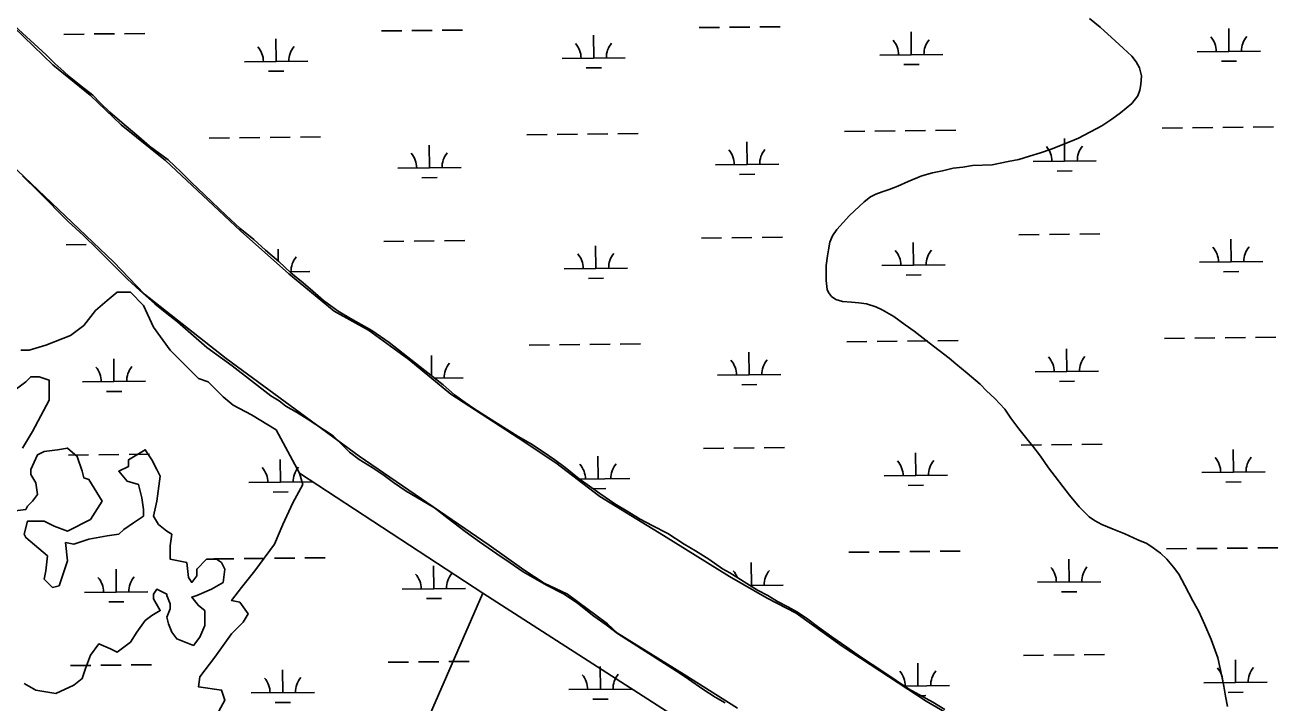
# Model space of a CAD drawing. Extents: x 3734862 to 3772949, y 391520 to 417239.
# Drawn here: x 3758685 to 3760665, y 406200 to 407272 of the extents above; entities that cross this region are included whole.
import ezdxf

# ---------------------------------------------------------------- set-up
doc = ezdxf.new("R2010")
doc.units = 0
doc.layers.add('V-TOPO-SHOR', color=7, linetype='Continuous')
doc.layers.add('V-WETL-SWMP', color=7, linetype='Continuous')

msp = doc.modelspace()

# ---------------------------------------------------------------- linework, layer by layer
at = {"layer": 'V-TOPO-SHOR'}
for p, q in [((3758668.1, 407267.5), (3758729, 407208.7)), ((3758729, 407208.7), (3758788.4, 407160.7)), ((3758824.8, 406897.2), (3758530.5, 407177.4)), ((3758788.4, 407160.7), (3758837.3, 407113.9)), ((3758837.3, 407113.9), (3758907.1, 407057.6)), ((3758907.1, 407057.6), (3758974.8, 406994.1)), ((3758974.8, 406994.1), (3759025.9, 406946.2)), ((3759025.9, 406946.2), (3759101.9, 406878.4)), ((3758873.8, 406846.2), (3758824.8, 406897.2)), ((3759101.9, 406878.4), (3759173.8, 406819.1)), ((3759003, 406744.1), (3758873.8, 406846.2)), ((3759173.8, 406819.1), (3759228, 406788.9)), ((3759228, 406788.9), (3759291.5, 406743)), ((3759213.4, 406589.9), (3759003, 406744.1)), ((3759291.5, 406743), (3759358.2, 406687.8)), ((3759358.2, 406687.8), (3759464.4, 406619.1)), ((3759464.4, 406619.1), (3759523.8, 406579.5)), ((3759418.6, 406449.3), (3759213.4, 406589.9)), ((3759523.8, 406579.5), (3759593.6, 406526.4)), ((3759593.6, 406526.4), (3759694.3, 406464.4)), ((3759694.3, 406464.4), (3759798.5, 406399.8)), ((3759473.5, 406410.2), (3759418.6, 406449.3)), ((3759505.8, 406389.4), (3759473.5, 406410.2)), ((3759798.5, 406399.8), (3759857.9, 406365.4)), ((3759542.2, 406371.7), (3759505.8, 406389.4)), ((3759605.8, 406324.8), (3759542.2, 406371.7)), ((3759857.9, 406365.4), (3759903.7, 406341.5)), ((3759903.7, 406341.5), (3759976.6, 406289.4)), ((3759621.4, 406310.2), (3759605.8, 406324.8)), ((3759726.6, 406244.6), (3759621.4, 406310.2)), ((3759976.6, 406289.4), (3760109.1, 406202.7)), ((3759811, 406191.5), (3759726.6, 406244.6)), ((3760109.1, 406202.7), (3760161, 406172.7))]:
    msp.add_line(p, q, dxfattribs=at)
for points in [[(3760386.9, 407112), (3760402.3, 407122.9), (3760416.3, 407132.5), (3760433.9, 407147.6), (3760443.6, 407159.6), (3760446.6, 407168.4), (3760448.6, 407177.5), (3760449.6, 407191.3), (3760446.3, 407203.9), (3760440.9, 407213.3), (3760434.2, 407222.6), (3760420.2, 407235.1), (3760408, 407246.4), (3760384.2, 407268.1), (3760367.2, 407282.1)], [(3760003, 406832.5), (3759991.2, 406833.5), (3759977.2, 406834.3), (3759966.3, 406837.5), (3759959.6, 406842.4), (3759954.7, 406848.6), (3759952.6, 406853.7), (3759950.9, 406867.5), (3759951.4, 406891.2), (3759953.2, 406906.9), (3759954.6, 406916), (3759957.2, 406928.1), (3759960.9, 406938.2), (3759967.9, 406948.3), (3759988.2, 406970.3), (3760011.4, 406992), (3760021.2, 406999.9), (3760029.7, 407004.4), (3760039.7, 407007.8), (3760050.7, 407011.7), (3760064.4, 407016.9), (3760080.5, 407024.4), (3760102.5, 407033.4), (3760119.4, 407038), (3760135, 407041.3), (3760151.9, 407045.1), (3760166.9, 407046.6), (3760182.6, 407049.5), (3760213.3, 407050.7), (3760238.6, 407055.7), (3760255.7, 407059.1), (3760272.3, 407064.1), (3760289.6, 407069.3), (3760306.9, 407075.2), (3760337.3, 407087.5), (3760350.1, 407092.7), (3760386.9, 407112)], [(3758982.7, 406170.2), (3759001, 406204.3), (3758995.8, 406220), (3758959.1, 406225.3), (3758959.1, 406225.3), (3758961.7, 406241), (3758985.3, 406272.4), (3759011.5, 406309.1), (3759029.9, 406327.5), (3759037.7, 406340.6), (3759024.6, 406358.9), (3759011.5, 406361.5), (3759027.2, 406382.5), (3759048.2, 406408.7), (3759079.7, 406450.7), (3759092.8, 406482.1), (3759108.5, 406516.2), (3759124.2, 406545), (3759119, 406563.3), (3759100.6, 406597.4), (3759082.3, 406631.5), (3759043, 406655.1), (3759014.1, 406670.8), (3758998.4, 406683.9), (3758974.8, 406707.5), (3758959.1, 406712.7), (3758932.9, 406738.9), (3758914.5, 406757.3), (3758888.3, 406794), (3758872.6, 406828.1), (3758851.7, 406849), (3758841.2, 406849), (3758830.7, 406849), (3758815, 406835.9), (3758796.6, 406820.2), (3758778.3, 406796.6), (3758757.3, 406780.9), (3758718, 406765.2), (3758691.8, 406757.3), (3758678.7, 406757.3)], [(3760585.3, 406194.3), (3760582.1, 406210.6), (3760579.4, 406226.4), (3760576.2, 406242.3), (3760569.9, 406270.9), (3760559.5, 406300.1), (3760549.7, 406323.4), (3760539.8, 406344.3), (3760530.4, 406361.4), (3760518, 406385.6), (3760508.2, 406403.5), (3760499.9, 406414.6), (3760489.4, 406426.9), (3760479.4, 406436.8), (3760468.1, 406445.2), (3760457.9, 406451.7), (3760443.5, 406457.9), (3760423.3, 406467.1), (3760404.5, 406474.6), (3760386.9, 406481.9), (3760375, 406488.3), (3760366.7, 406494), (3760350.8, 406510), (3760335.7, 406528.5), (3760302.7, 406571.6), (3760289.9, 406589.9), (3760277.7, 406605.9), (3760268.4, 406617.4), (3760255.7, 406633.1), (3760243.1, 406650.1), (3760233.6, 406664.1), (3760217.6, 406681.1), (3760204.6, 406693.4), (3760194.5, 406703.9), (3760174.2, 406721.3), (3760156.2, 406735.9), (3760145.5, 406744.9), (3760113.8, 406769.1), (3760090.1, 406787.5), (3760076.2, 406797.6), (3760058, 406810.7), (3760039.5, 406821.1), (3760029.4, 406825.8), (3760015.1, 406830.7), (3760003, 406832.5)], [(3758665.6, 406691.8), (3758686.5, 406707.5), (3758694.4, 406715.4), (3758707.5, 406715.4), (3758715.4, 406712.7), (3758723.2, 406710.1), (3758723.2, 406694.4), (3758723.2, 406678.7), (3758697, 406628.9), (3758681.3, 406602.7)], [(3758683.9, 406230.5), (3758702.3, 406220), (3758733.7, 406214.8), (3758762.5, 406227.9), (3758775.6, 406238.4), (3758780.9, 406254.1), (3758788.8, 406275.1), (3758801.9, 406293.4), (3758820.2, 406285.5), (3758830.7, 406280.3), (3758851.7, 406296), (3758862.1, 406311.7), (3758875.2, 406330.1), (3758885.7, 406338), (3758898.8, 406345.8), (3758888.3, 406364.2), (3758888.3, 406372), (3758893.6, 406379.9), (3758909.3, 406372), (3758909.3, 406369.4), (3758914.5, 406356.3), (3758914.5, 406348.4), (3758909.3, 406335.3), (3758911.9, 406324.9), (3758917.2, 406311.7), (3758925, 406301.3), (3758951.2, 406290.8), (3758961.7, 406303.9), (3758969.6, 406322.2), (3758969.6, 406345.8), (3758959.1, 406353.7), (3758948.6, 406366.8), (3758956.5, 406369.4), (3758980.1, 406379.9), (3758998.4, 406390.4), (3759001, 406411.3), (3758995.8, 406421.8), (3758987.9, 406427.1), (3758972.2, 406427.1), (3758956.5, 406411.3), (3758956.5, 406400.9), (3758948.6, 406390.4), (3758943.4, 406398.2), (3758940.8, 406421.8), (3758914.5, 406427.1), (3758914.5, 406448), (3758917.2, 406466.4), (3758909.3, 406471.6), (3758896.2, 406482.1), (3758888.3, 406495.2), (3758893.6, 406518.8), (3758898.8, 406558.1), (3758893.6, 406568.6), (3758885.7, 406584.3), (3758875.2, 406600), (3758849, 406584.3), (3758849, 406573.8), (3758833.3, 406566), (3758846.4, 406550.2), (3758864.8, 406545), (3758870, 406524), (3758872.6, 406505.7), (3758872.6, 406495.2), (3758856.9, 406484.7), (3758841.2, 406474.2), (3758833.3, 406466.4), (3758815, 406463.8), (3758786.1, 406458.5), (3758762.5, 406450.7), (3758749.4, 406453.3), (3758752.1, 406424.4), (3758744.2, 406400.9), (3758739, 406385.1), (3758728.5, 406382.5), (3758715.4, 406395.6), (3758718, 406408.7), (3758720.6, 406432.3), (3758686.5, 406461.1), (3758683.9, 406466.4), (3758689.2, 406487.3), (3758715.4, 406487.3), (3758731.1, 406479.5), (3758752.1, 406471.6), (3758788.8, 406490), (3758807.1, 406518.8), (3758786.1, 406552.9), (3758778.3, 406555.5), (3758775.6, 406566), (3758767.8, 406589.6), (3758752.1, 406602.7), (3758736.3, 406600), (3758715.4, 406597.4), (3758704.9, 406592.2), (3758694.4, 406568.6), (3758694.4, 406560.7), (3758702.3, 406547.6), (3758704.9, 406529.3), (3758697, 406518.8), (3758689.2, 406510.9), (3758686.5, 406505.7), (3758665.6, 406503.1)], [(3759119, 406563.3), (3759408.4, 406373.3), (3759872.9, 406075.3), (3760162.2, 405882.4), (3760363.8, 405751), (3760363.8, 405707.1), (3760293.7, 405514.3), (3760171, 405233.8)], [(3759408.4, 406373.3), (3759320.7, 406171.7), (3759338.2, 406092.8), (3759399.6, 406040.2), (3759452.2, 406022.7)]]:
    msp.add_lwpolyline(points, dxfattribs=at)
at = {"layer": 'V-WETL-SWMP'}
for p, q in [((3758746.6, 407256.8), (3758778.6, 407257.2)), ((3758794.6, 407257.4), (3758826.6, 407257.7)), ((3758842.6, 407257.9), (3758874.6, 407258.2)), ((3759081.9, 407214), (3759081.5, 407250)), ((3759248.5, 407262.2), (3759280.5, 407262.5)), ((3759296.5, 407262.7), (3759328.5, 407263)), ((3759344.5, 407263.2), (3759376.5, 407263.5)), ((3759583.8, 407219.3), (3759583.4, 407255.3)), ((3759750.4, 407267.5), (3759782.4, 407267.8)), ((3759798.4, 407268), (3759830.4, 407268.3)), ((3759846.4, 407268.5), (3759878.4, 407268.8)), ((3760085.7, 407224.6), (3760085.3, 407260.6)), ((3760587.6, 407229.9), (3760587.2, 407265.9)), ((3760537.6, 407229.3), (3760637.6, 407230.4)), ((3759031.9, 407213.4), (3759131.9, 407214.5)), ((3759533.8, 407218.7), (3759633.8, 407219.8)), ((3760035.7, 407224), (3760135.7, 407225.1)), ((3760575.7, 407214.3), (3760599.7, 407214.6)), ((3759070.1, 407198.4), (3759094.1, 407198.7)), ((3759572, 407203.7), (3759596, 407204)), ((3760073.9, 407209), (3760097.9, 407209.3)), ((3758976.4, 407092.8), (3759008.4, 407093.1)), ((3759024.4, 407093.3), (3759056.4, 407093.6)), ((3759072.4, 407093.8), (3759104.4, 407094.1)), ((3759120.4, 407094.3), (3759152.3, 407094.6)), ((3759478.2, 407098.1), (3759510.2, 407098.4)), ((3759526.2, 407098.6), (3759558.2, 407098.9)), ((3759574.2, 407099.1), (3759606.2, 407099.4)), ((3759622.2, 407099.6), (3759654.2, 407099.9)), ((3759980.1, 407103.4), (3760012.1, 407103.7)), ((3760028.1, 407103.9), (3760060.1, 407104.2)), ((3760076.1, 407104.4), (3760108.1, 407104.7)), ((3760124.1, 407104.9), (3760156.1, 407105.2)), ((3760328, 407056.3), (3760327.6, 407092.3)), ((3760482, 407108.7), (3760514, 407109)), ((3760530, 407109.2), (3760562, 407109.5)), ((3760578, 407109.7), (3760610, 407110)), ((3760626, 407110.2), (3760658, 407110.5)), ((3759324.2, 407045.7), (3759323.8, 407081.7)), ((3759826.1, 407051), (3759825.7, 407087)), ((3760278, 407055.8), (3760377.9, 407056.8)), ((3759274.2, 407045.2), (3759374.2, 407046.2)), ((3759776.1, 407050.5), (3759876.1, 407051.5)), ((3759814.2, 407035.4), (3759838.2, 407035.7)), ((3760316.1, 407040.7), (3760340.1, 407041)), ((3759312.4, 407030.1), (3759336.4, 407030.4)), ((3759753.9, 406934.8), (3759785.9, 406935.1)), ((3759801.9, 406935.3), (3759833.9, 406935.6)), ((3759849.9, 406935.8), (3759881.9, 406936.1)), ((3760255.8, 406940.1), (3760287.8, 406940.4)), ((3760303.8, 406940.6), (3760335.8, 406940.9)), ((3760351.8, 406941.1), (3760383.8, 406941.4)), ((3760591.1, 406897.2), (3760590.7, 406933.2)), ((3758750.1, 406924.2), (3758782.1, 406924.5)), ((3759085.3, 406898.4), (3759085.1, 406917.3)), ((3759252, 406929.5), (3759284, 406929.8)), ((3759300, 406930), (3759332, 406930.3)), ((3759348, 406930.5), (3759380, 406930.8)), ((3759587.3, 406886.6), (3759586.9, 406922.6)), ((3760089.2, 406891.9), (3760088.8, 406927.9)), ((3760541.1, 406896.7), (3760641.1, 406897.7)), ((3759103.5, 406881.5), (3759135.4, 406881.8)), ((3759537.3, 406886.1), (3759637.3, 406887.1)), ((3760039.2, 406891.4), (3760139.2, 406892.4)), ((3760077.4, 406876.3), (3760101.4, 406876.6)), ((3760579.2, 406881.6), (3760603.2, 406881.9)), ((3759575.5, 406871), (3759599.5, 406871.3)), ((3760485.5, 406776), (3760517.5, 406776.4)), ((3760533.5, 406776.5), (3760565.5, 406776.9)), ((3760581.5, 406777), (3760613.5, 406777.4)), ((3760629.5, 406777.5), (3760661.5, 406777.9)), ((3759481.8, 406765.4), (3759513.8, 406765.7)), ((3759529.8, 406765.9), (3759561.7, 406766.3)), ((3759577.7, 406766.4), (3759609.7, 406766.8)), ((3759625.7, 406766.9), (3759657.7, 406767.3)), ((3759983.6, 406770.7), (3760015.6, 406771.1)), ((3760031.6, 406771.2), (3760063.6, 406771.6)), ((3760079.6, 406771.7), (3760111.6, 406772.1)), ((3760127.6, 406772.2), (3760159.6, 406772.6)), ((3760331.5, 406723.6), (3760331.1, 406759.6)), ((3758825.8, 406707.7), (3758825.5, 406743.7)), ((3759327.7, 406716.8), (3759327.3, 406749)), ((3759829.6, 406718.3), (3759829.2, 406754.3)), ((3759779.6, 406717.8), (3759879.6, 406718.9)), ((3760281.5, 406723.1), (3760381.5, 406724.2)), ((3758775.8, 406707.2), (3758875.8, 406708.3)), ((3759332.5, 406713.1), (3759377.7, 406713.6)), ((3759817.7, 406702.8), (3759841.7, 406703)), ((3760319.6, 406708.1), (3760343.6, 406708.3)), ((3758814, 406692.2), (3758838, 406692.4)), ((3759757.4, 406602.1), (3759789.4, 406602.5)), ((3759805.4, 406602.6), (3759837.4, 406603)), ((3759853.4, 406603.2), (3759885.4, 406603.5)), ((3760259.3, 406607.4), (3760291.3, 406607.8)), ((3760307.3, 406607.9), (3760339.3, 406608.3)), ((3760355.3, 406608.5), (3760387.3, 406608.8)), ((3760594.6, 406564.6), (3760594.2, 406600.5)), ((3758753.7, 406591.5), (3758785.7, 406591.9)), ((3758801.7, 406592.1), (3758833.7, 406592.4)), ((3758849.7, 406592.6), (3758881.7, 406592.9)), ((3759089, 406548.7), (3759088.6, 406584.7)), ((3759590.8, 406553.9), (3759590.5, 406589.9)), ((3760092.7, 406559.2), (3760092.3, 406595.2)), ((3760042.7, 406558.7), (3760142.7, 406559.8)), ((3760544.6, 406564), (3760644.6, 406565.1)), ((3759039, 406548.1), (3759139, 406549.2)), ((3759561.7, 406553.6), (3759640.8, 406554.5)), ((3759582.8, 406538.4), (3759603, 406538.6)), ((3760080.9, 406543.7), (3760104.9, 406543.9)), ((3760582.8, 406549), (3760606.8, 406549.2)), ((3759077.1, 406533.1), (3759101.1, 406533.4)), ((3759987.1, 406438.1), (3760019.1, 406438.4)), ((3760035.1, 406438.6), (3760067.1, 406438.9)), ((3760083.1, 406439.1), (3760115.1, 406439.4)), ((3760131.1, 406439.6), (3760163.1, 406439.9)), ((3760489, 406443.4), (3760521, 406443.7)), ((3760537, 406443.9), (3760569, 406444.2)), ((3760585, 406444.4), (3760617, 406444.7)), ((3760633, 406444.9), (3760665, 406445.2)), ((3758983.4, 406427.5), (3759015.4, 406427.8)), ((3759031.4, 406428), (3759063.4, 406428.3)), ((3759079.4, 406428.5), (3759111.4, 406428.8)), ((3759127.4, 406429), (3759159.4, 406429.3)), ((3759833.1, 406385.7), (3759832.7, 406421.7)), ((3760335, 406391), (3760334.6, 406427)), ((3758829.4, 406375.1), (3758829, 406411.1)), ((3759331.2, 406380.4), (3759330.9, 406416.4)), ((3759281.2, 406379.9), (3759381.2, 406380.9)), ((3759830.7, 406385.7), (3759883.1, 406386.2)), ((3760285, 406390.5), (3760385, 406391.5)), ((3758779.4, 406374.6), (3758879.4, 406375.6)), ((3758817.5, 406359.5), (3758841.5, 406359.8)), ((3759319.4, 406364.8), (3759343.4, 406365.1)), ((3760323.1, 406375.4), (3760347.1, 406375.7)), ((3758853.2, 406259.9), (3758885.2, 406260.2)), ((3759259.1, 406264.2), (3759291.1, 406264.5)), ((3759307, 406264.7), (3759339, 406265)), ((3759355, 406265.2), (3759387, 406265.5)), ((3760096.2, 406226.6), (3760095.9, 406262.6)), ((3760262.8, 406274.8), (3760294.8, 406275.1)), ((3760310.8, 406275.3), (3760342.8, 406275.6)), ((3760358.8, 406275.8), (3760390.8, 406276.1)), ((3760598.1, 406231.9), (3760597.7, 406267.9)), ((3758757.2, 406258.9), (3758789.2, 406259.2)), ((3758805.2, 406259.4), (3758837.2, 406259.7)), ((3759092.5, 406216), (3759092.1, 406252)), ((3759594.4, 406221.3), (3759594, 406257.3)), ((3759544.4, 406220.8), (3759644.4, 406221.8)), ((3760074.6, 406226.4), (3760146.2, 406227.1)), ((3760548.1, 406231.4), (3760648.1, 406232.4)), ((3759042.5, 406215.5), (3759142.5, 406216.5)), ((3759080.7, 406200.4), (3759104.7, 406200.7)), ((3759582.5, 406205.7), (3759606.5, 406206)), ((3760101.2, 406211.2), (3760108.4, 406211.3)), ((3760586.3, 406216.3), (3760610.3, 406216.6))]:
    msp.add_line(p, q, dxfattribs=at)
for points in [[(3759086.1, 406897.6), (3759065.3, 406915.5), (3759046.8, 406932.6), (3759025.2, 406949.7), (3759002.9, 406970.6), (3758969, 407003.2), (3758948.2, 407022.6), (3758931.2, 407039.7), (3758911.2, 407058.4), (3758881.9, 407080.1), (3758865, 407094.9), (3758841.8, 407114.3), (3758819.5, 407133.7), (3758804.1, 407148.5), (3758792.5, 407160.9), (3758774, 407174.9), (3758754.8, 407190.4), (3758746.3, 407198.2), (3758732.4, 407210.6), (3758718.5, 407224.6), (3758668.5, 407270.4)], [(3758681.2, 407033), (3758707, 407007.8), (3758753.4, 406961.1), (3758777.4, 406938.7), (3758799.7, 406917.1), (3758846.9, 406869.6), (3758866.5, 406851.6), (3758890.6, 406830.9), (3758906.6, 406817.5), (3758926.3, 406802.2), (3758972.6, 406761.8), (3759012.8, 406733), (3759073.4, 406685.4), (3759086.7, 406677.5), (3759097.6, 406668.8), (3759114.1, 406659.3), (3759131.3, 406649.1), (3759171.9, 406622.3), (3759197.7, 406596.3), (3759213.3, 406584.5), (3759233.7, 406571.8), (3759252.5, 406559.2), (3759267.3, 406548.2), (3759287.6, 406534.8), (3759311.9, 406520.6), (3759332.2, 406508), (3759354.1, 406491.4), (3759380.7, 406470.9), (3759403.4, 406454.4), (3759430.7, 406435.5), (3759451.9, 406421.3), (3759472.2, 406407.1), (3759509, 406385.8), (3759537.1, 406371.6), (3759558.2, 406357.4), (3759584, 406336.9), (3759603.6, 406323.5), (3759621.6, 406309.3), (3759714.6, 406250.1), (3759733.4, 406237.5), (3759756.1, 406221.8), (3759775.6, 406209.1), (3759791.3, 406199.7)], [(3760138.9, 406189.2), (3760119.6, 406200.9), (3760098.7, 406212.6), (3760081, 406221.9), (3760042.4, 406248.4), (3760005.4, 406272.5), (3759983.8, 406288), (3759959.9, 406304.4), (3759937.6, 406320.7), (3759922.1, 406332.3), (3759905.9, 406343.2), (3759890.5, 406351.8), (3759874.3, 406360.4), (3759858.9, 406369.7), (3759842.7, 406378.3), (3759798.7, 406405.5), (3759787.1, 406411.7), (3759765.5, 406427.3), (3759744.7, 406440.5), (3759727, 406450.6), (3759700.7, 406467.7), (3759676, 406480.2), (3759657.5, 406490.3), (3759636.7, 406502.8), (3759617.4, 406514.4), (3759593.5, 406530.8), (3759561.1, 406554.1), (3759538.8, 406571.9), (3759522.6, 406584.4), (3759504.1, 406596.8), (3759484, 406610), (3759464.7, 406620.9), (3759417.7, 406650.5), (3759394.5, 406665.3), (3759380.6, 406674.6), (3759363.7, 406687), (3759346, 406702.6), (3759329, 406715.8), (3759282.7, 406752.3), (3759260.4, 406769.4), (3759233.4, 406788.8), (3759199.4, 406807.5), (3759180.2, 406819.2), (3759157, 406836.3), (3759140.1, 406851), (3759124.7, 406864.2), (3759105.4, 406879.8), (3759086.1, 406897.6)]]:
    msp.add_lwpolyline(points, dxfattribs=at)
for centre, start, end in [((3760532.3, 407229.8), 359.8334, 41.377), ((3760642.8, 407230.9), 139.8334, 181.377), ((3759026.7, 407213.9), 359.8334, 41.377), ((3759137.2, 407215), 139.8334, 181.377), ((3759528.6, 407219.2), 359.8334, 41.377), ((3759639, 407220.3), 139.8334, 181.377), ((3760030.4, 407224.5), 359.8334, 41.377), ((3760140.9, 407225.6), 139.8334, 181.377), ((3759770.8, 407050.9), 359.8334, 41.377), ((3759881.3, 407052.1), 139.8334, 181.377), ((3760272.7, 407056.2), 359.8334, 41.377), ((3760383.2, 407057.4), 139.8334, 181.377), ((3759268.9, 407045.6), 359.8334, 41.377), ((3759379.4, 407046.8), 139.8334, 181.377), ((3760034, 406891.8), 359.8334, 41.377), ((3760144.4, 406893), 139.8334, 181.377), ((3760535.8, 406897.1), 359.8334, 41.377), ((3760646.3, 406898.3), 139.8334, 181.377), ((3759140.7, 406882.4), 139.8334, 181.377), ((3759532.1, 406886.5), 359.8334, 41.377), ((3759642.6, 406887.7), 139.8334, 181.377), ((3759382.9, 406714.1), 139.8334, 181.377), ((3759774.3, 406718.2), 359.8334, 41.377), ((3759884.8, 406719.4), 139.8334, 181.377), ((3760276.2, 406723.5), 359.8334, 41.377), ((3760386.7, 406724.7), 139.8334, 181.377), ((3758770.6, 406707.6), 359.8334, 41.377), ((3758881.1, 406708.8), 139.8334, 181.377), ((3759535.6, 406553.8), 359.8334, 41.377), ((3759646.1, 406555), 139.8334, 181.377), ((3760037.5, 406559.1), 359.8334, 41.377), ((3760148, 406560.3), 139.8334, 181.377), ((3760539.4, 406564.4), 359.8334, 41.377), ((3760649.8, 406565.6), 139.8334, 181.377), ((3759033.7, 406548.5), 359.8334, 41.377), ((3759144.2, 406549.7), 139.8334, 181.377), ((3758884.6, 406376.2), 139.8334, 181.377), ((3759276, 406380.3), 359.8334, 41.377), ((3759386.5, 406381.5), 139.8334, 181.377), ((3759777.9, 406385.6), 20.5859, 41.377), ((3759888.3, 406386.7), 139.8334, 181.377), ((3760279.7, 406390.9), 359.8334, 41.377), ((3760390.2, 406392), 139.8334, 181.377), ((3758774.1, 406375), 359.8334, 41.377), ((3759539.1, 406221.2), 359.8334, 41.377), ((3759649.6, 406222.4), 139.8334, 181.377), ((3760041, 406226.5), 359.8334, 41.377), ((3760151.5, 406227.7), 139.8334, 181.377), ((3760542.9, 406231.8), 359.8334, 41.377), ((3760653.3, 406233), 139.8334, 181.377), ((3759037.2, 406215.9), 359.8334, 41.377), ((3759147.7, 406217.1), 139.8334, 181.377)]:
    msp.add_arc(centre, 35.2, start, end, dxfattribs=at)

doc.saveas('drawing.dxf')
